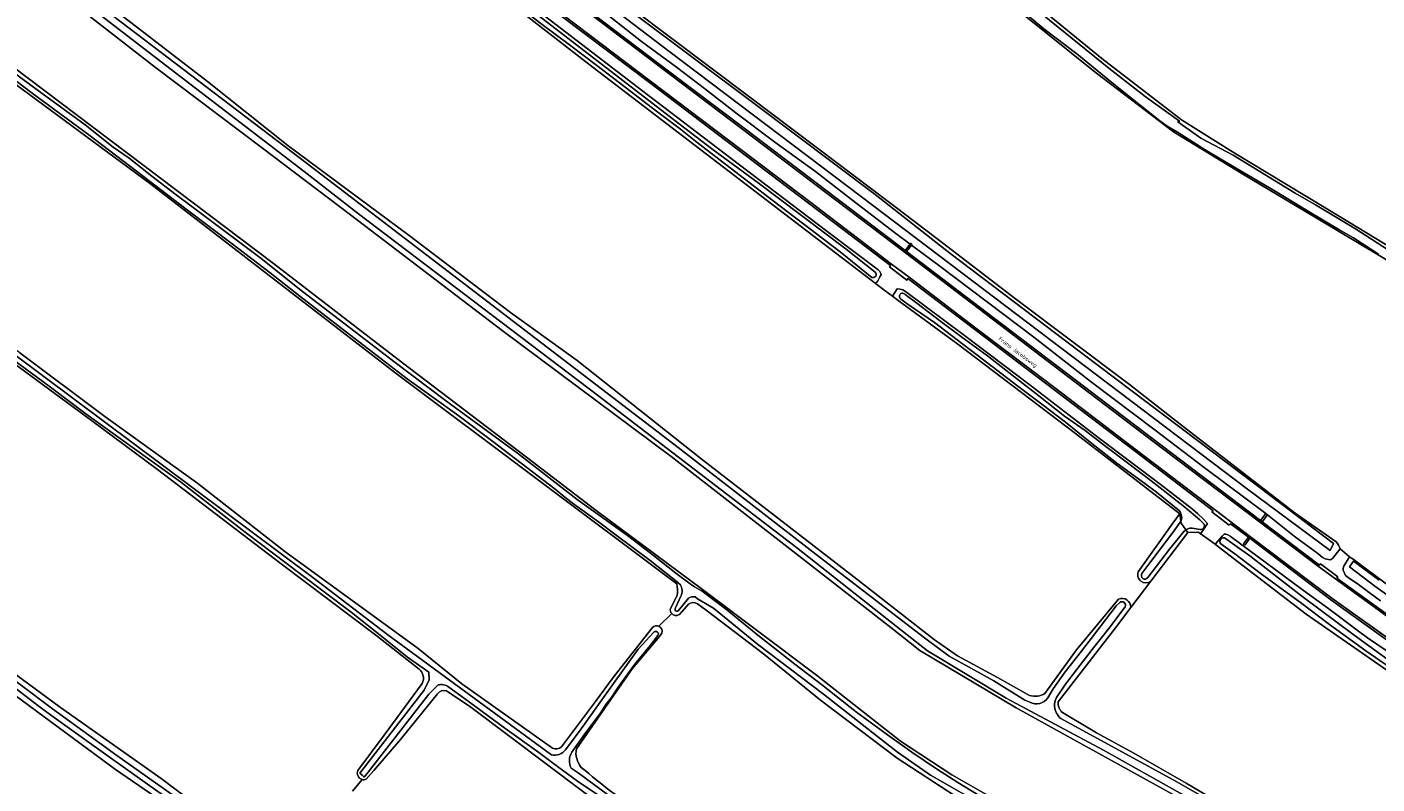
# Model space of a CAD drawing. Header units: metres. Extents: x 149984 to 156489, y 469398 to 478068.
# Tile 386 of 656: x 153048 to 153351, y 473781 to 473951. Entities that reach past the tile are written whole.
import ezdxf
from ezdxf.enums import TextEntityAlignment as Align

# ---------------------------------------------------------------- set-up
doc = ezdxf.new("R2010")
doc.units = ezdxf.units.M
doc.header["$LTSCALE"] = 0.75
for name, color, linetype, lineweight in [('B-WE-GR-GRAS-GV', 252, 'Continuous', 13), ('B-WE-OG-TERREIN_OEVER-GV', 252, 'Continuous', 18), ('B-WE-OG-TOPOGRAFIE-T18', 7, 'Continuous', 18), ('B-WE-OG-WATER-GV', 252, 'Continuous', 18), ('B-WE-OG-WATER_SLOOT-GV', 252, 'Continuous', 18), ('B-WE-OG-WEG-GV', 252, 'Continuous', 18), ('B-WE-VH-GESLOTENVERHARDING_ASFALT-GV', 252, 'Continuous', 18), ('B-WE-VH-HALFVERHARDING_GRASBETONSTEEN-GV', 252, 'Continuous', 18), ('B-WE-VH-OPENVERHARDING_BETONELEMENT-GV', 252, 'Continuous', 18)]:
    doc.layers.add(name, color=color, linetype=linetype, lineweight=lineweight)
doc.styles.add('NLCS-ISO-M500-T18', font='NLCS-ISO.ttf', dxfattribs={"height": 0.9})

msp = doc.modelspace()

# ---------------------------------------------------------------- linework, layer by layer
at = {"layer": 'B-WE-GR-GRAS-GV', "flags": 128}
for points in [[(153377.343, 473883.745), (153320.889, 473917.46), (153305.204, 473927.016), (153287.671, 473940.416), (153239.935, 473978.752), (153208.34, 474004.714), (153162.883, 474040.936), (153145.48, 474055.039), (153129.99, 474066.887), (153117.933, 474076.54), (153110.165, 474082.732), (153096.65, 474093.865), (153087.908, 474101.329), (153068, 474117.238), (153053.124, 474129.275), (153049.513, 474132.996), (153050.026, 474133.837), (153045.2, 474137.726), (153044.871, 474137.308), (153043.242, 474137.41), (153009.329, 474163.327)], [(152939.908, 474143.523), (152967.279, 474122.152), (153011.54, 474087.397), (153021.962, 474079.561), (153032.802, 474071.455), (153047.942, 474059.929), (153060.037, 474050.411), (153079.279, 474035.247), (153094.459, 474023.897), (153109.661, 474012.049), (153131.23, 473994.717), (153143.837, 473985.372), (153157.915, 473974.549), (153175.376, 473961.128), (153210.014, 473935.023), (153225.766, 473923.107), (153241.632, 473911.208), (153253.461, 473902.152), (153269.862, 473889.57), (153295.405, 473870.397), (153306.703, 473861.527), (153332.484, 473841.557), (153341.707, 473835.127)], [(153052.43, 474133.896), (153067.774, 474122.052), (153092.108, 474102.089), (153105.529, 474091.119), (153121.079, 474078.719), (153137.617, 474065.496), (153150.343, 474055.259), (153162.693, 474044.915), (153179.423, 474031.59), (153197.429, 474017.36), (153210.356, 474007.237), (153220.795, 473998.637), (153236.629, 473985.231), (153255.592, 473969.754), (153274.138, 473955.667), (153289.16, 473943.48), (153307.047, 473929.708), (153318.421, 473922.559), (153342.558, 473907.986), (153369.99, 473891.325), (153377.762, 473887.198)], [(153297.342, 473828.453), (153305.478, 473839.824), (153306.634, 473841.445), (153283.297, 473859.413), (153256.947, 473879.471), (153243.248, 473889.479), (153242.267, 473890.196), (153240.659, 473891.371), (153238.42, 473893.083), (153175.194, 473941.427), (153132.04, 473974.947), (153120.898, 473982.922), (153094.344, 474003.298), (153079.555, 474015.717), (152933.063, 474129.507)], [(152994.439, 474009.2), (153011.617, 473996.205), (153028.578, 473983.965), (153064.188, 473957.361), (153088.798, 473938.302), (153106.832, 473923.934), (153133.982, 473903.784), (153156.671, 473886.522), (153171.6, 473875.769), (153199.707, 473853.524), (153233.615, 473827.3), (153251.653, 473813.211), (153256.838, 473809.608), (153265.766, 473804.727), (153272.972, 473800.741)], [(153497.462, 473668.973), (153485.3, 473675.953), (153461.084, 473689.941), (153437.75, 473703.246), (153414.011, 473717.208), (153393.353, 473727.804), (153358.952, 473748.247), (153333.047, 473763.01), (153311.39, 473775.06), (153269.999, 473797.982), (153248.364, 473810.804), (153241.885, 473815.939), (153219.952, 473833.021), (153192.714, 473854.239), (153154.799, 473882.485), (153120.851, 473908.427), (153101.134, 473923.371), (153077.163, 473941.432), (153046.53, 473965.308), (153024.668, 473981.596), (152992.966, 474006.563)], [(152981.126, 473990.275), (152984.626, 473987.59), (153037.675, 473947.241), (153103.556, 473897.499), (153132.528, 473875.274), (153160.302, 473854.134), (153175.92, 473842.201), (153199.733, 473824.474), (153225.265, 473805.292), (153244.05, 473790.475), (153255.56, 473782.935), (153367.868, 473718.958), (153395.658, 473703.013), (153434.644, 473681.792), (153461.719, 473666.42), (153488.725, 473650.763), (153489.909, 473650.42)], [(152953.02, 473925.383), (152945.876, 473934.511), (152942.197, 473936.178), (152936.164, 473927.526), (152925.858, 473913.279), (152913.342, 473912.399), (152910.444, 473909.368), (152907.619, 473906.299), (152910.849, 473903.656), (152929.58, 473890.501), (152953.407, 473873), (152982.322, 473851.707), (153016.581, 473826.963), (153055.893, 473798.022), (153078.391, 473782.124), (153101.047, 473764.987)], [(153193.97, 473825.763), (153131.096, 473872.903), (153075.798, 473915.501), (153045.874, 473937.635)], [(153136.212, 473806.625), (153126.532, 473814.237), (153105.309, 473830.256), (153077.614, 473851.379), (153062.83, 473862.305), (153035.536, 473882.33), (153016.385, 473896.796), (152994.418, 473912.527), (152971.178, 473929.561), (152967.934, 473932.988), (152962.66, 473922.438), (152961.751, 473920.62), (152959.37, 473919.562), (152953.02, 473925.383)], [(153088.816, 473741.745), (153092.712, 473747.064), (153097.635, 473753.585), (153100.057, 473757.155), (153101.427, 473759.522), (153099.657, 473760.837), (153077.245, 473777.896), (153068.197, 473784.154), (153035.889, 473807.986), (153006.909, 473829.27), (152993.819, 473838.783), (152974.59, 473852.347), (152953.438, 473867.954), (152929.591, 473885.144), (152910.859, 473899.273), (152897.11, 473909.729), (152891.571, 473901.271), (152888.61, 473898.606), (152883.183, 473896.929), (152878.347, 473898.902), (152874.696, 473901.074), (152873.709, 473904.231), (152871.301, 473906.785)], [(153046.788, 473877.469), (153065.833, 473863.253), (153086.609, 473848.183), (153106.132, 473832.985), (153136.008, 473811.233), (153145.81, 473803.356), (153166.098, 473788.883)], [(153514.469, 473706.689), (153467.624, 473734.998), (153462.885, 473737.862), (153445.968, 473748.159), (153436.953, 473753.646), (153393.922, 473780.33), (153366.487, 473797.054), (153334.945, 473818.955), (153317.625, 473832.245), (153314.999, 473834.26), (153314.531, 473834.599), (153311.228, 473836.992), (153310.797, 473837.304), (153308.422, 473837.267), (153300.134, 473826.346), (153295.642, 473820.428), (153292.215, 473815.913), (153279.416, 473799.29)], [(153342.596, 473833.546), (153344.662, 473831.801), (153345.126, 473831.516), (153345.511, 473831.229), (153362.096, 473818.867), (153379.316, 473807.264), (153431.938, 473775.197), (153485.675, 473742.402), (153496.627, 473735.827), (153515.583, 473724.447), (153521.165, 473721.383)], [(153295.642, 473820.428), (153300.134, 473826.346)], [(153192.525, 473820.216), (153194.014, 473823.156)], [(153196.547, 473821.165), (153194.527, 473818.894)], [(153200.505, 473819.853), (153198.563, 473821.246)], [(153276.402, 473801.182), (153283.493, 473810.983), (153292.923, 473822.271)], [(153189.92, 473816.229), (153192.812, 473819.074)], [(153192.812, 473819.074), (153189.92, 473816.229)], [(153488.552, 473646.78), (153479.018, 473652.246), (153458.433, 473663.992), (153435.669, 473676.902), (153418.339, 473687.016), (153390.127, 473702.718), (153365.855, 473716.537), (153351.061, 473725.531), (153316.348, 473744.507), (153299.077, 473754.255), (153273.7, 473768.689), (153256.363, 473778.159), (153243.352, 473786.651), (153226.168, 473799.658), (153213.34, 473810.04), (153200.505, 473819.853)], [(153168.117, 473789.219), (153175.766, 473799.376), (153179.663, 473804.715), (153188.523, 473815.929)], [(153190.589, 473814.669), (153190.07, 473813.969), (153183.97, 473806.678), (153171.464, 473788.793)], [(153122.48, 473783.894), (153128.353, 473791.818), (153136.928, 473803.438)], [(153140.35, 473801.055), (153132.056, 473790.884), (153126.092, 473783.873), (153124.323, 473781.931)], [(153147.795, 473798.098), (153142.322, 473801.752)], [(153213.32, 473749.044), (153190.675, 473766.6), (153173.154, 473779.047), (153147.795, 473798.098)], [(153280.339, 473796.894), (153287.994, 473792.358), (153296.369, 473787.791), (153308.086, 473781.052), (153328.332, 473769.102), (153344.801, 473760.086), (153354.832, 473754.233), (153367.479, 473747.68), (153383.437, 473738.209), (153399.815, 473728.9), (153409.067, 473723.45), (153427.49, 473713.645), (153445.863, 473702.748), (153459.083, 473695.713), (153476.48, 473685.465), (153498.884, 473672.931)], [(153123.455, 473781.889), (153121.29, 473779.287)], [(153121.29, 473779.287), (153123.455, 473781.889)]]:
    msp.add_lwpolyline(points, dxfattribs=at)
at = {"layer": 'B-WE-GR-GRAS-GV'}
for points in [[(153341.707, 473835.127, -0.0859852), (153342.596, 473833.546)], [(153300.134, 473826.346, -0.7646017), (153297.342, 473828.453)], [(153194.014, 473823.156, 0.0859435), (153193.97, 473825.763)], [(153198.563, 473821.246, 0.3250162), (153196.547, 473821.165)], [(153292.923, 473822.271, -0.5762816), (153295.642, 473820.428)], [(153192.812, 473819.074, -0.2438708), (153192.525, 473820.216)], [(153193.549, 473818.663, -0.1701159), (153192.812, 473819.074)], [(153194.527, 473818.894, -0.2051844), (153193.549, 473818.663)], [(153188.523, 473815.929, -0.3194355), (153189.92, 473816.229)], [(153189.92, 473816.229, -0.3989343), (153190.589, 473814.669)], [(153136.928, 473803.438, 0.3426197), (153136.212, 473806.625)], [(153142.322, 473801.752, 0.3455422), (153140.35, 473801.055)], [(153272.972, 473800.741, 0.2289764), (153276.402, 473801.182)], [(153279.416, 473799.29, 0.2417864), (153280.339, 473796.894)], [(153166.098, 473788.883, 0.2546987), (153168.117, 473789.219)], [(153171.464, 473788.793, 0.2355554), (153172.556, 473784.617)], [(153122.462, 473782.762, -0.2013392), (153122.48, 473783.894)], [(153123.455, 473781.889, -0.2388547), (153122.462, 473782.762)], [(153124.323, 473781.931, -0.1521639), (153123.455, 473781.889)], [(153172.556, 473784.617, 0.0286236), (153186.386, 473774.084)]]:
    msp.add_lwpolyline(points, format="xyb", dxfattribs=at)
at = {"layer": 'B-WE-OG-TERREIN_OEVER-GV', "flags": 128}
for points in [[(153341.707, 473835.127), (153332.484, 473841.557), (153306.703, 473861.527), (153295.405, 473870.397), (153269.862, 473889.57), (153253.461, 473902.152), (153241.632, 473911.208), (153225.766, 473923.107), (153210.014, 473935.023), (153175.376, 473961.128), (153157.915, 473974.549), (153143.837, 473985.372), (153131.23, 473994.717), (153109.661, 474012.049), (153094.459, 474023.897), (153079.279, 474035.247), (153060.037, 474050.411), (153047.942, 474059.929), (153032.802, 474071.455), (153021.962, 474079.561), (153011.54, 474087.397), (152967.279, 474122.152), (152939.908, 474143.523)], [(152926.519, 474132.039), (152927.912, 474132.572), (152929.814, 474133.162), (152929.932, 474133.199), (152930.166, 474133.121), (152932.649, 474132.293), (152938.779, 474127.835), (152961.349, 474109.793), (152987.959, 474089.523), (153004.12, 474076.775), (153020.35, 474064.097), (153035.397, 474052.464), (153056.225, 474035.815), (153072.038, 474023.485), (153087.014, 474011.922), (153098.23, 474003.284), (153115.784, 473989.283), (153131.318, 473977.51), (153146.852, 473965.529), (153193.175, 473929.793), (153202.105, 473922.991), (153212.188, 473915.574), (153231.903, 473900.713), (153238.402, 473895.552)], [(153050.422, 474134.487), (153050.026, 474133.837), (153049.513, 474132.996), (153053.124, 474129.275), (153068, 474117.238), (153087.908, 474101.329), (153096.65, 474093.865), (153110.165, 474082.732), (153117.933, 474076.54), (153129.99, 474066.887), (153145.48, 474055.039), (153162.883, 474040.936), (153208.34, 474004.714), (153239.935, 473978.752), (153287.671, 473940.416), (153305.204, 473927.016), (153320.889, 473917.46), (153377.343, 473883.745), (153377.855, 473884.591), (153378.61, 473885.943)], [(153377.762, 473887.198), (153369.99, 473891.325), (153342.558, 473907.986), (153318.421, 473922.559), (153307.047, 473929.708), (153289.16, 473943.48), (153274.138, 473955.667), (153255.592, 473969.754), (153236.629, 473985.231), (153220.795, 473998.637), (153210.356, 474007.237), (153197.429, 474017.36), (153179.423, 474031.59), (153162.693, 474044.915), (153150.343, 474055.259), (153137.617, 474065.496), (153121.079, 474078.719), (153105.529, 474091.119), (153092.108, 474102.089), (153067.774, 474122.052), (153052.43, 474133.896)], [(153026.709, 474075.485), (153053.417, 474055.001), (153088.174, 474027.826), (153133.834, 473992.42), (153183.943, 473953.844), (153211.266, 473933.393), (153238.423, 473912.96), (153255.124, 473899.806), (153281.356, 473879.994), (153324.641, 473847.249), (153341.103, 473834.808), (153340.298, 473833.238), (153321.799, 473846.982), (153277.497, 473880.479), (153235.355, 473912.42), (153192.48, 473944.836), (153152.672, 473975.307), (153127.344, 473995.233), (153109.84, 474008.242), (153093.718, 474021.166), (153076.127, 474034.651), (153066.229, 474042.388), (153049.329, 474056.348), (153026.379, 474073.594)], [(153237.671, 473894.4), (153230.527, 473900.117), (153215.552, 473911.533), (153198.495, 473924.602), (153194.788, 473927.598), (153188.513, 473932.352), (153182.37, 473937.03), (153176.019, 473941.881), (153170.231, 473946.265), (153163.523, 473951.324), (153157.717, 473955.734), (153151.237, 473960.545), (153144.984, 473965.326), (153139.57, 473969.623), (153132.594, 473974.884), (153124.194, 473981.52), (153111.495, 473990.973), (153102.04, 473998.256), (153092.822, 474005.385), (153081.913, 474014.146), (153071.85, 474022.023), (153066.472, 474026.201), (153056.952, 474033.64), (153045.645, 474042.449)], [(153272.972, 473800.741), (153265.766, 473804.727), (153256.838, 473809.608), (153251.653, 473813.211), (153233.615, 473827.3), (153199.707, 473853.524), (153171.6, 473875.769), (153156.671, 473886.522), (153133.982, 473903.784), (153106.832, 473923.934), (153088.798, 473938.302), (153064.188, 473957.361), (153028.578, 473983.965), (153011.617, 473996.205), (152994.439, 474009.2)], [(152992.966, 474006.563), (153024.668, 473981.596), (153046.53, 473965.308), (153077.163, 473941.432), (153101.134, 473923.371), (153120.851, 473908.427), (153154.799, 473882.485), (153192.714, 473854.239), (153219.952, 473833.021), (153241.885, 473815.939), (153248.364, 473810.804), (153269.999, 473797.982), (153311.39, 473775.06), (153333.047, 473763.01), (153358.952, 473748.247), (153393.353, 473727.804), (153414.011, 473717.208), (153437.75, 473703.246), (153461.084, 473689.941), (153485.3, 473675.953), (153497.462, 473668.973), (153498.656, 473670.068)], [(153416.559, 473717.185), (153310.99, 473776.452), (153289.559, 473788.491), (153267.731, 473800.133), (153250.136, 473810.716), (153241.008, 473817.86), (153220.767, 473833.867), (153176.185, 473867.998), (153122.606, 473908.612), (153110.435, 473918.137), (153078.421, 473942.743), (153059.308, 473957.502), (153059.046, 473957.692), (153054.389, 473961.291), (153046.752, 473967.018), (153037.718, 473973.664), (153028.364, 473980.584), (153023.602, 473984.272), (153017.164, 473989.196), (153009.611, 473995.02), (153002.459, 474000.342), (152996.268, 474005.162), (152993.973, 474007.093)], [(152994.662, 474008.06), (152997.426, 474006.157), (153001.738, 474002.707), (153008.956, 473997.254), (153015.946, 473991.945), (153020.317, 473988.687), (153028.769, 473982.213), (153037.347, 473975.719), (153048.546, 473967.581), (153057.957, 473960.572), (153064.093, 473955.712), (153109.648, 473921.046), (153194.271, 473856.315), (153226.793, 473831.033), (153249.439, 473813.632), (153255.008, 473809.519), (153264.959, 473803.984), (153271.956, 473799.634), (153273.065, 473799.193)], [(152979.352, 473988.163), (153012.695, 473963.391), (153045.874, 473937.635), (153075.798, 473915.501), (153131.096, 473872.903), (153193.97, 473825.763)], [(153489.689, 473649.829), (153489.909, 473650.42), (153488.725, 473650.763), (153461.719, 473666.42), (153434.644, 473681.792), (153395.658, 473703.013), (153367.868, 473718.958), (153255.56, 473782.935), (153244.05, 473790.475), (153225.265, 473805.292), (153199.733, 473824.474), (153175.92, 473842.201), (153160.302, 473854.134), (153132.528, 473875.274), (153103.556, 473897.499), (153037.675, 473947.241), (152984.626, 473987.59), (152981.126, 473990.275)], [(153132.04, 473974.947), (153175.194, 473941.427), (153238.42, 473893.083), (153238.7, 473893.26), (153238.98, 473893.61), (153239.455, 473894.527), (153239.7, 473895), (153239.62, 473895.42), (153239.44, 473895.75), (153239.07, 473896.13), (153227.56, 473904.76), (153206.11, 473921.07), (153186.37, 473936.15), (153170.37, 473948.4), (153154.43, 473960.66)], [(153176.92, 473954.45), (153186.07, 473947.25), (153193.86, 473941.49), (153200.19, 473936.71), (153207.2, 473931.28), (153215.95, 473924.74), (153224.99, 473918.12), (153233.1, 473911.89), (153243.01, 473904.25), (153246.226, 473901.869), (153246.358, 473902.037), (153246.667, 473901.794), (153246.543, 473901.634), (153252.6, 473897.15), (153263.56, 473888.88), (153273.93, 473881), (153286.87, 473870.9), (153301.09, 473860.19), (153312.14, 473851.83), (153325.943, 473841.461), (153326.275, 473841.202), (153332.28, 473836.42), (153337.6, 473832.5), (153338.52, 473831.73), (153339.24, 473831.37), (153339.94, 473831.18), (153340.41, 473831.14), (153340.829, 473831.389), (153342.596, 473833.546)], [(153351.168, 473899.599), (153347.508, 473901.968), (153345.529, 473903.241), (153342.312, 473905.111), (153335.287, 473909.354), (153328.375, 473913.506), (153319.126, 473918.945), (153312.347, 473922.97), (153306.141, 473926.927), (153303.808, 473928.32), (153302.194, 473929.493), (153298.108, 473932.715), (153291.435, 473938.081), (153283.546, 473944.536), (153276.206, 473950.139), (153269.989, 473955.288)], [(153274.296, 473954.561), (153290.744, 473941.259), (153298.87, 473934.924), (153306.589, 473929.435), (153306.227, 473929.257), (153311.362, 473925.608), (153318.579, 473921.781), (153332.518, 473913.296), (153337.058, 473910.659), (153345.995, 473905.263), (153354.478, 473899.807)], [(152950.925, 473945.841), (152954.98, 473942.84), (152959.17, 473939.92), (152964.02, 473936.3), (152967.934, 473932.988), (152971.178, 473929.561), (152994.418, 473912.527), (153016.385, 473896.796), (153035.536, 473882.33), (153062.83, 473862.305), (153077.614, 473851.379), (153105.309, 473830.256), (153126.532, 473814.237), (153136.212, 473806.625)], [(152952.056, 473947.301), (152956.15, 473944.389), (152960.704, 473940.768), (152972.212, 473931.738), (152972.856, 473931.198), (152982.514, 473923.525), (152991.872, 473917.305), (153005.107, 473907.278), (153112.411, 473827.122), (153129.218, 473814.279), (153165.642, 473787.581), (153165.899, 473787.407)], [(153166.098, 473788.883), (153145.81, 473803.356), (153136.008, 473811.233), (153106.132, 473832.985), (153086.609, 473848.183), (153065.833, 473863.253), (153046.788, 473877.469), (153029.671, 473889.927), (153016.562, 473899.849), (152995.944, 473915.294), (152969.358, 473934.129), (152967.961, 473935.299), (152953.696, 473946.819), (152952.335, 473947.918)], [(153194.753, 473825.536), (153193.748, 473826.429), (153187.996, 473830.941), (153180.382, 473836.638), (153176.388, 473839.648), (153172.69, 473842.306), (153170.883, 473843.553), (153168.885, 473845.144), (153166.676, 473846.953), (153152.711, 473857.606), (153144.594, 473863.768), (153133.567, 473871.705), (153119.981, 473882.15), (153109.495, 473890.188), (153102.874, 473895.394), (153094.304, 473901.934), (153084.305, 473909.502), (153074.472, 473917.017), (153062.231, 473926.314), (153049.551, 473935.703), (153037.246, 473944.964)], [(153044.17, 473941.239), (153051.753, 473935.576), (153061.362, 473928.573), (153067.654, 473923.607), (153071.281, 473921.123), (153076.363, 473917.054), (153081.803, 473912.913), (153085.007, 473910.493), (153092.198, 473905.126), (153100.841, 473898.631), (153110.099, 473891.246), (153119.639, 473883.887), (153130.857, 473875.326), (153142.091, 473866.825), (153148.572, 473862.106), (153158.231, 473854.989), (153171.659, 473844.657), (153182.883, 473836.548), (153188.694, 473832.094), (153193.755, 473828.141), (153196.956, 473825.75), (153197.881, 473825.083), (153198.947, 473824.447), (153199.613, 473824.099), (153205.137, 473819.906), (153211.76, 473814.531), (153220.399, 473807.743), (153226.401, 473803.147), (153234.185, 473796.98), (153241.135, 473791.888), (153246.594, 473788.031), (153252.162, 473784.292), (153256.929, 473781.236), (153263.436, 473777.244)], [(153101.047, 473764.987), (153078.391, 473782.124), (153055.893, 473798.022), (153016.581, 473826.963), (152982.322, 473851.707), (152953.407, 473873), (152929.58, 473890.501), (152910.849, 473903.656), (152907.619, 473906.299), (152902.608, 473910.399), (152887.807, 473920.932)], [(152885.722, 473918.39), (152897.11, 473909.729), (152910.859, 473899.273), (152929.591, 473885.144), (152953.438, 473867.954), (152974.59, 473852.347), (152993.819, 473838.783), (153006.909, 473829.27), (153035.889, 473807.986), (153068.197, 473784.154), (153077.245, 473777.896), (153099.657, 473760.837), (153101.427, 473759.522), (153100.057, 473757.155), (153097.635, 473753.585), (153092.712, 473747.064), (153088.816, 473741.745)], [(153101.87, 473761.047), (153098.211, 473764.036), (153087.158, 473772.445), (153073.03, 473782.469), (153063.966, 473788.961), (153053.922, 473796.146), (153051.087, 473798.242), (153038.792, 473807.673), (153029.177, 473814.668), (153023.988, 473818.555), (153016.304, 473824.048), (153006.507, 473831.108), (152997.772, 473837.337), (152988.098, 473844.24), (152980.541, 473849.79), (152970.205, 473857.465), (152962.114, 473863.54), (152954.668, 473868.983), (152947.339, 473874.519), (152938.136, 473881.292), (152927.89, 473889.13), (152919.099, 473895.521), (152886.81, 473918.722)], [(152887.751, 473920.07), (152918.642, 473897.055), (152927.994, 473890.386), (152936.781, 473883.498), (152946.18, 473876.465), (152957.112, 473868.495), (152967.91, 473860.5), (152977.464, 473853.522), (152985.302, 473847.714), (152992.183, 473842.91), (153007.306, 473831.803), (153020.292, 473822.725), (153029.816, 473815.77), (153040.141, 473808.151), (153054.062, 473797.725), (153068.516, 473787.284), (153084.062, 473776.265), (153095.428, 473767.892), (153101.974, 473762.904)], [(153308.013, 473837.844), (153308.422, 473837.267), (153310.797, 473837.304), (153311.228, 473836.992), (153311.387, 473837.035), (153312.527, 473838.798), (153312.826, 473839.261), (153311.87, 473840.3), (153310.67, 473841.46), (153309.46, 473842.46), (153302.24, 473848.07), (153288.69, 473858.33), (153273.15, 473870.23), (153258.44, 473881.42), (153245.17, 473891.27), (153244.57, 473891.6), (153243.97, 473891.79), (153243.33, 473891.87), (153242.267, 473890.196), (153243.248, 473889.479), (153256.947, 473879.471), (153283.297, 473859.413), (153306.634, 473841.445), (153306.882, 473839.798), (153306.933, 473839.874)], [(153306.216, 473842.383), (153301.428, 473846.246), (153298.793, 473848.203), (153292.535, 473852.77), (153286.563, 473857.487), (153281.07, 473861.941), (153275.705, 473865.996), (153270.378, 473870.059), (153264.631, 473874.468), (153258.019, 473879.46), (153251.693, 473884.284), (153245.799, 473888.367), (153244.163, 473889.556)], [(153245.093, 473890.579), (153247.693, 473888.657), (153252.811, 473884.741), (153257.786, 473880.973), (153263.544, 473876.799), (153270.063, 473871.749), (153275.094, 473867.868), (153280.83, 473863.333), (153285.427, 473860.076), (153289.743, 473856.723), (153295.797, 473852.191), (153301.182, 473848.034), (153307.783, 473842.933), (153311.125, 473840.095), (153311.996, 473839.172)], [(153140.458, 473803.071), (153138.424, 473801.036), (153124.822, 473783.531), (153123.894, 473782.416), (153123.45, 473782.828), (153122.927, 473783.313), (153137.36, 473801.907), (153138.493, 473804.204), (153138.361, 473805.923), (153133.639, 473809.334), (153126.336, 473815.132), (153120.982, 473819.375), (153109.508, 473828.064), (153097.275, 473837.318), (153082.755, 473848.605), (153072.471, 473855.956), (153061.527, 473863.843), (153053.316, 473870.044), (153039.35, 473880.257)], [(153298.155, 473828.022), (153300.144, 473830.768), (153305.563, 473837.822), (153306.882, 473839.798), (153306.634, 473841.445), (153305.478, 473839.824), (153297.342, 473828.453)], [(153307.624, 473837.521), (153304.305, 473833.515), (153299.446, 473827.122)], [(153300.134, 473826.346), (153308.422, 473837.267), (153308.013, 473837.844)], [(153311.204, 473837.922), (153309.899, 473838.126)], [(153355.17, 473809.24), (153348.72, 473813.62), (153346.36, 473815.33), (153340.05, 473820.14), (153334.33, 473824.21), (153317.91, 473836.43), (153317.39, 473836.75), (153316.97, 473836.84), (153316.55, 473836.85), (153316.151, 473836.399), (153314.71, 473834.77), (153314.531, 473834.599), (153314.999, 473834.26), (153317.625, 473832.245), (153334.945, 473818.955), (153366.487, 473797.054)], [(153515.694, 473706.498), (153505.606, 473712.497), (153486.596, 473724.531), (153464.353, 473738.032), (153440.617, 473752.356), (153431.064, 473758.448), (153420.504, 473765.154), (153410.165, 473771.227), (153402.906, 473775.754), (153396.306, 473779.845), (153388.554, 473784.803), (153380.877, 473789.476), (153376.168, 473792.411), (153371.269, 473795.437), (153366.221, 473798.712), (153360.773, 473802.078), (153356.778, 473804.879), (153348.347, 473810.702), (153340.162, 473816.612), (153333.689, 473821.572), (153324.941, 473827.89), (153318.99, 473832.487), (153315.85, 473834.694)], [(153316.638, 473836.051), (153322.3, 473832.008), (153333.961, 473822.938), (153345.733, 473814.202), (153356.58, 473806.316)], [(153362.096, 473818.867), (153345.511, 473831.229), (153345.126, 473831.516), (153344.662, 473831.801), (153343.377, 473829.724), (153343.25, 473829.23), (153343.23, 473828.82), (153343.78, 473827.63), (153344.65, 473826.9), (153346.35, 473825.8), (153349.05, 473823.76), (153351.6, 473821.92)], [(153357.159, 473820.369), (153350.311, 473825.216), (153344.696, 473829.557), (153345.575, 473830.834), (153351.318, 473826.528)], [(153194.014, 473823.156), (153192.525, 473820.216)], [(153193.661, 473820.356), (153194.883, 473822.973)], [(153196.537, 473822.525), (153194.335, 473819.767)], [(153194.527, 473818.894), (153196.547, 473821.165)], [(153397.054, 473700.569), (153341.926, 473731.858), (153324.733, 473741.084), (153310.748, 473748.781), (153295.476, 473757.551), (153284.218, 473764.064), (153267.143, 473773.545), (153250.793, 473782.9), (153243.401, 473787.982), (153226.81, 473800.982), (153212.024, 473812.213), (153202.171, 473820.297), (153198.581, 473822.402), (153198.05, 473822.789)], [(153198.563, 473821.246), (153200.505, 473819.853), (153213.34, 473810.04), (153226.168, 473799.658), (153243.352, 473786.651), (153256.363, 473778.159), (153273.7, 473768.689), (153299.077, 473754.255), (153316.348, 473744.507), (153351.061, 473725.531)], [(153292.923, 473822.271), (153283.493, 473810.983), (153276.402, 473801.182)], [(153277.07, 473800.193), (153278.256, 473802.231), (153280.925, 473805.984), (153284.593, 473810.686), (153290.01, 473817.705), (153292.393, 473820.813), (153293.177, 473821.563)], [(153294.42, 473820.595), (153290.777, 473815.749), (153287.038, 473810.993), (153283.525, 473806.478), (153280.999, 473803.225), (153279.048, 473800.233)], [(153279.416, 473799.29), (153292.215, 473815.913), (153295.642, 473820.428)], [(153188.523, 473815.929), (153179.663, 473804.715), (153175.766, 473799.376), (153168.117, 473789.219)], [(153169.021, 473788.541), (153172.513, 473793.242), (153179.766, 473803.379), (153185.282, 473811.101), (153188.798, 473814.913)], [(153189.718, 473814.135), (153188.068, 473811.98), (153184.542, 473807.714), (153180.805, 473802.601), (153179.991, 473801.309), (153179.302, 473800.264), (153178.612, 473799.459), (153178.06, 473798.724), (153177.44, 473797.761), (153176.964, 473796.882), (153175.362, 473794.784), (153173.006, 473791.614), (153170.467, 473788.014)], [(153171.464, 473788.793), (153183.97, 473806.678), (153190.07, 473813.969), (153190.589, 473814.669)], [(153136.928, 473803.438), (153128.353, 473791.818), (153122.48, 473783.894)], [(153124.323, 473781.931), (153126.092, 473783.873), (153132.056, 473790.884), (153140.35, 473801.055)], [(153142.322, 473801.752), (153147.795, 473798.098), (153173.154, 473779.047), (153190.675, 473766.6), (153213.32, 473749.044)], [(153371.39, 473658.426), (153324.823, 473685.149), (153292.279, 473703.802), (153258.412, 473722.455), (153239.891, 473732.509), (153225.207, 473741.505), (153178.243, 473777.092), (153178.049, 473777.237), (153171.675, 473781.52), (153167.236, 473784.834), (153163.005, 473787.956), (153155.435, 473793.405), (153146.366, 473800.042), (153142.852, 473802.589)], [(153498.884, 473672.931), (153476.48, 473685.465), (153459.083, 473695.713), (153445.863, 473702.748), (153427.49, 473713.645), (153409.067, 473723.45), (153399.815, 473728.9), (153383.437, 473738.209), (153367.479, 473747.68), (153354.832, 473754.233), (153344.801, 473760.086), (153328.332, 473769.102), (153308.086, 473781.052), (153296.369, 473787.791), (153287.994, 473792.358), (153280.339, 473796.894)], [(153279.984, 473795.534), (153305.979, 473781.363), (153354.836, 473753.459), (153381.144, 473738.238), (153412.619, 473720.762), (153460.912, 473693.421), (153497.085, 473672.468), (153500.052, 473671.349), (153502.23, 473673.348)], [(153170.269, 473784.459), (153171.837, 473783.401), (153215.543, 473751.085), (153223.22, 473745.019), (153232.134, 473739.199), (153308.527, 473696.36), (153369.939, 473661.816)]]:
    msp.add_lwpolyline(points, dxfattribs=at)
at = {"layer": 'B-WE-OG-TERREIN_OEVER-GV'}
for points in [[(153238.402, 473895.552, -0.8237114), (153237.671, 473894.4)], [(153244.163, 473889.556, -1.2221115), (153245.093, 473890.579)], [(153306.933, 473839.874, 0.3275787), (153306.216, 473842.383)], [(153308.013, 473837.844, 0.0549367), (153307.624, 473837.521)], [(153309.899, 473838.126, 0.2196751), (153308.013, 473837.844)], [(153311.996, 473839.172, -0.6939961), (153311.204, 473837.922)], [(153315.85, 473834.694, -0.7215166), (153316.638, 473836.051)], [(153342.596, 473833.546, 0.0859852), (153341.707, 473835.127)], [(153297.342, 473828.453, 0.7646017), (153300.134, 473826.346)], [(153299.446, 473827.122, -0.986733), (153298.155, 473828.022)], [(153193.97, 473825.763, -0.0859435), (153194.014, 473823.156)], [(153194.883, 473822.973, 0.2535313), (153194.753, 473825.536)], [(153198.05, 473822.789, 0.1807833), (153196.537, 473822.525)], [(153196.547, 473821.165, -0.3250162), (153198.563, 473821.246)], [(153295.642, 473820.428, 0.5762816), (153292.923, 473822.271)], [(153293.177, 473821.563, -0.7540498), (153294.42, 473820.595)], [(153192.525, 473820.216, 0.2438708), (153192.812, 473819.074)], [(153192.812, 473819.074, 0.1701159), (153193.549, 473818.663)], [(153194.335, 473819.767, -1.0444588), (153193.661, 473820.356)], [(153193.549, 473818.663, 0.2051844), (153194.527, 473818.894)], [(153189.92, 473816.229, 0.3194355), (153188.523, 473815.929)], [(153188.798, 473814.913, -0.9083783), (153189.718, 473814.135)], [(153190.589, 473814.669, 0.3989343), (153189.92, 473816.229)], [(153136.212, 473806.625, -0.3426197), (153136.928, 473803.438)], [(153142.852, 473802.589, 0.2410842), (153140.458, 473803.071)], [(153140.35, 473801.055, -0.3455422), (153142.322, 473801.752)], [(153276.402, 473801.182, -0.2289764), (153272.972, 473800.741)], [(153273.065, 473799.193, 0.3789074), (153277.07, 473800.193)], [(153279.048, 473800.233, 0.1601733), (153278.534, 473798.228)], [(153278.534, 473798.228, 0.1527052), (153279.984, 473795.534)], [(153280.339, 473796.894, -0.2417864), (153279.416, 473799.29)], [(153165.899, 473787.407, 0.2862802), (153169.021, 473788.541)], [(153168.117, 473789.219, -0.2546987), (153166.098, 473788.883)], [(153170.467, 473788.014, 0.2740234), (153170.269, 473784.459)], [(153172.556, 473784.617, -0.2355554), (153171.464, 473788.793)], [(153122.48, 473783.894, 0.2013392), (153122.462, 473782.762)], [(153122.462, 473782.762, 0.2388547), (153123.455, 473781.889)], [(153123.455, 473781.889, 0.1521639), (153124.323, 473781.931)], [(153186.386, 473774.084, -0.0286236), (153172.556, 473784.617)]]:
    msp.add_lwpolyline(points, format="xyb", dxfattribs=at)
at = {"layer": 'B-WE-OG-WATER-GV', "flags": 128}
for points in [[(153306.95, 473839.345), (153306.882, 473839.798), (153305.563, 473837.822), (153300.144, 473830.768), (153298.155, 473828.022)], [(153308.013, 473837.844), (153306.95, 473839.345)], [(153299.446, 473827.122), (153304.305, 473833.515), (153307.624, 473837.521)]]:
    msp.add_lwpolyline(points, dxfattribs=at)
at = {"layer": 'B-WE-OG-WATER-GV'}
for points in [[(153307.624, 473837.521, -0.0549367), (153308.013, 473837.844)], [(153298.155, 473828.022, 0.986733), (153299.446, 473827.122)]]:
    msp.add_lwpolyline(points, format="xyb", dxfattribs=at)
at = {"layer": 'B-WE-OG-WATER_SLOOT-GV', "flags": 128}
for points in [[(153238.402, 473895.552), (153231.903, 473900.713), (153212.188, 473915.574), (153202.105, 473922.991), (153193.175, 473929.793), (153146.852, 473965.529), (153131.318, 473977.51), (153115.784, 473989.283), (153098.23, 474003.284), (153087.014, 474011.922), (153072.038, 474023.485), (153056.225, 474035.815), (153035.397, 474052.464), (153020.35, 474064.097), (153004.12, 474076.775), (152987.959, 474089.523), (152961.349, 474109.793), (152938.779, 474127.835), (152932.649, 474132.293), (152930.166, 474133.121), (152929.932, 474133.199), (152929.814, 474133.162), (152927.912, 474132.572), (152926.519, 474132.039)], [(153026.379, 474073.594), (153049.329, 474056.348), (153066.229, 474042.388), (153076.127, 474034.651), (153093.718, 474021.166), (153109.84, 474008.242), (153127.344, 473995.233), (153152.672, 473975.307), (153192.48, 473944.836), (153235.355, 473912.42), (153277.497, 473880.479), (153321.799, 473846.982), (153340.298, 473833.238), (153341.103, 473834.808), (153324.641, 473847.249), (153281.356, 473879.994), (153255.124, 473899.806), (153238.423, 473912.96), (153211.266, 473933.393), (153183.943, 473953.844), (153133.834, 473992.42), (153088.174, 474027.826), (153053.417, 474055.001), (153026.709, 474075.485)], [(153045.645, 474042.449), (153056.952, 474033.64), (153066.472, 474026.201), (153071.85, 474022.023), (153081.913, 474014.146), (153092.822, 474005.385), (153102.04, 473998.256), (153111.495, 473990.973), (153124.194, 473981.52), (153132.594, 473974.884), (153139.57, 473969.623), (153144.984, 473965.326), (153151.237, 473960.545), (153157.717, 473955.734), (153163.523, 473951.324), (153170.231, 473946.265), (153176.019, 473941.881), (153182.37, 473937.03), (153188.513, 473932.352), (153194.788, 473927.598), (153198.495, 473924.602), (153215.552, 473911.533), (153230.527, 473900.117), (153237.671, 473894.4)], [(153273.065, 473799.193), (153271.956, 473799.634), (153264.959, 473803.984), (153255.008, 473809.519), (153249.439, 473813.632), (153226.793, 473831.033), (153194.271, 473856.315), (153109.648, 473921.046), (153064.093, 473955.712), (153057.957, 473960.572), (153048.546, 473967.581), (153037.347, 473975.719), (153028.769, 473982.213), (153020.317, 473988.687), (153015.946, 473991.945), (153008.956, 473997.254), (153001.738, 474002.707), (152997.426, 474006.157), (152994.662, 474008.06)], [(153054.389, 473961.291), (153059.046, 473957.692), (153059.308, 473957.502), (153078.421, 473942.743), (153110.435, 473918.137), (153122.606, 473908.612), (153176.185, 473867.998), (153220.767, 473833.867), (153241.008, 473817.86), (153250.136, 473810.716), (153267.731, 473800.133), (153289.559, 473788.491), (153310.99, 473776.452), (153416.559, 473717.185)], [(153269.989, 473955.288), (153276.206, 473950.139), (153283.546, 473944.536), (153291.435, 473938.081), (153298.108, 473932.715), (153302.194, 473929.493), (153303.808, 473928.32), (153306.141, 473926.927), (153312.347, 473922.97), (153319.126, 473918.945), (153328.375, 473913.506), (153335.287, 473909.354), (153342.312, 473905.111), (153345.529, 473903.241), (153347.508, 473901.968), (153351.168, 473899.599)], [(153354.478, 473899.807), (153345.995, 473905.263), (153337.058, 473910.659), (153332.518, 473913.296), (153318.579, 473921.781), (153311.362, 473925.608), (153306.227, 473929.257), (153306.589, 473929.435), (153298.87, 473934.924), (153290.744, 473941.259), (153274.296, 473954.561)], [(153037.246, 473944.964), (153049.551, 473935.703), (153062.231, 473926.314), (153074.472, 473917.017), (153084.305, 473909.502), (153094.304, 473901.934), (153102.874, 473895.394), (153109.495, 473890.188), (153119.981, 473882.15), (153133.567, 473871.705), (153144.594, 473863.768), (153152.711, 473857.606), (153166.676, 473846.953), (153168.885, 473845.144), (153170.883, 473843.553), (153172.69, 473842.306), (153176.388, 473839.648), (153180.382, 473836.638), (153187.996, 473830.941), (153193.748, 473826.429), (153194.753, 473825.536)], [(153263.436, 473777.244), (153256.929, 473781.236), (153252.162, 473784.292), (153246.594, 473788.031), (153241.135, 473791.888), (153234.185, 473796.98), (153226.401, 473803.147), (153220.399, 473807.743), (153211.76, 473814.531), (153205.137, 473819.906), (153199.613, 473824.099), (153198.947, 473824.447), (153197.881, 473825.083), (153196.956, 473825.75), (153193.755, 473828.141), (153188.694, 473832.094), (153182.883, 473836.548), (153171.659, 473844.657), (153158.231, 473854.989), (153148.572, 473862.106), (153142.091, 473866.825), (153130.857, 473875.326), (153119.639, 473883.887), (153110.099, 473891.246), (153100.841, 473898.631), (153092.198, 473905.126), (153085.007, 473910.493), (153081.803, 473912.913), (153076.363, 473917.054), (153071.281, 473921.123), (153067.654, 473923.607), (153061.362, 473928.573), (153051.753, 473935.576), (153044.17, 473941.239)], [(153165.899, 473787.407), (153165.642, 473787.581), (153129.218, 473814.279), (153112.411, 473827.122), (153005.107, 473907.278), (152991.872, 473917.305), (152982.514, 473923.525), (152972.856, 473931.198), (152972.212, 473931.738)], [(152886.81, 473918.722), (152919.099, 473895.521), (152927.89, 473889.13), (152938.136, 473881.292), (152947.339, 473874.519), (152954.668, 473868.983), (152962.114, 473863.54), (152970.205, 473857.465), (152980.541, 473849.79), (152988.098, 473844.24), (152997.772, 473837.337), (153006.507, 473831.108), (153016.304, 473824.048), (153023.988, 473818.555), (153029.177, 473814.668), (153038.792, 473807.673), (153051.087, 473798.242), (153053.922, 473796.146), (153063.966, 473788.961), (153073.03, 473782.469), (153087.158, 473772.445), (153098.211, 473764.036), (153101.87, 473761.047)], [(153101.974, 473762.904), (153095.428, 473767.892), (153084.062, 473776.265), (153068.516, 473787.284), (153054.062, 473797.725), (153040.141, 473808.151), (153029.816, 473815.77), (153020.292, 473822.725), (153007.306, 473831.803), (152992.183, 473842.91), (152985.302, 473847.714), (152977.464, 473853.522), (152967.91, 473860.5), (152957.112, 473868.495), (152946.18, 473876.465), (152936.781, 473883.498), (152927.994, 473890.386), (152918.642, 473897.055), (152887.751, 473920.07)], [(153244.163, 473889.556), (153245.799, 473888.367), (153251.693, 473884.284), (153258.019, 473879.46), (153264.631, 473874.468), (153270.378, 473870.059), (153275.705, 473865.996), (153281.07, 473861.941), (153286.563, 473857.487), (153292.535, 473852.77), (153298.793, 473848.203), (153301.428, 473846.246), (153306.216, 473842.383)], [(153311.996, 473839.172), (153311.125, 473840.095), (153307.783, 473842.933), (153301.182, 473848.034), (153295.797, 473852.191), (153289.743, 473856.723), (153285.427, 473860.076), (153280.83, 473863.333), (153275.094, 473867.868), (153270.063, 473871.749), (153263.544, 473876.799), (153257.786, 473880.973), (153252.811, 473884.741), (153247.693, 473888.657), (153245.093, 473890.579)], [(153039.35, 473880.257), (153053.316, 473870.044), (153061.527, 473863.843), (153072.471, 473855.956), (153082.755, 473848.605), (153097.275, 473837.318), (153109.508, 473828.064), (153120.982, 473819.375), (153126.336, 473815.132), (153133.639, 473809.334), (153138.361, 473805.923), (153138.493, 473804.204), (153137.36, 473801.907), (153122.927, 473783.313), (153123.45, 473782.828), (153123.894, 473782.416), (153124.822, 473783.531), (153138.424, 473801.036), (153140.458, 473803.071)], [(153306.933, 473839.874), (153306.882, 473839.798)], [(153306.882, 473839.798), (153306.95, 473839.345), (153308.013, 473837.844)], [(153309.899, 473838.126), (153311.204, 473837.922)], [(153315.85, 473834.694), (153318.99, 473832.487), (153324.941, 473827.89), (153333.689, 473821.572), (153340.162, 473816.612), (153348.347, 473810.702), (153356.778, 473804.879), (153360.773, 473802.078), (153366.221, 473798.712), (153371.269, 473795.437), (153376.168, 473792.411), (153380.877, 473789.476), (153388.554, 473784.803), (153396.306, 473779.845), (153402.906, 473775.754), (153410.165, 473771.227), (153420.504, 473765.154), (153431.064, 473758.448), (153440.617, 473752.356), (153464.353, 473738.032), (153486.596, 473724.531), (153505.606, 473712.497), (153515.694, 473706.498)], [(153356.58, 473806.316), (153345.733, 473814.202), (153333.961, 473822.938), (153322.3, 473832.008), (153316.638, 473836.051)], [(153351.318, 473826.528), (153345.575, 473830.834), (153344.696, 473829.557), (153350.311, 473825.216), (153357.159, 473820.369)], [(153194.883, 473822.973), (153193.661, 473820.356)], [(153194.335, 473819.767), (153196.537, 473822.525)], [(153198.05, 473822.789), (153198.581, 473822.402), (153202.171, 473820.297), (153212.024, 473812.213), (153226.81, 473800.982), (153243.401, 473787.982), (153250.793, 473782.9), (153267.143, 473773.545), (153284.218, 473764.064), (153295.476, 473757.551), (153310.748, 473748.781), (153324.733, 473741.084), (153341.926, 473731.858), (153397.054, 473700.569)], [(153293.177, 473821.563), (153292.393, 473820.813), (153290.01, 473817.705), (153284.593, 473810.686), (153280.925, 473805.984), (153278.256, 473802.231), (153277.07, 473800.193)], [(153279.048, 473800.233), (153280.999, 473803.225), (153283.525, 473806.478), (153287.038, 473810.993), (153290.777, 473815.749), (153294.42, 473820.595)], [(153188.798, 473814.913), (153185.282, 473811.101), (153179.766, 473803.379), (153172.513, 473793.242), (153169.021, 473788.541)], [(153170.467, 473788.014), (153173.006, 473791.614), (153175.362, 473794.784), (153176.964, 473796.882), (153177.44, 473797.761), (153178.06, 473798.724), (153178.612, 473799.459), (153179.302, 473800.264), (153179.991, 473801.309), (153180.805, 473802.601), (153184.542, 473807.714), (153188.068, 473811.98), (153189.718, 473814.135)], [(153142.852, 473802.589), (153146.366, 473800.042), (153155.435, 473793.405), (153163.005, 473787.956), (153167.236, 473784.834), (153171.675, 473781.52), (153178.049, 473777.237), (153178.243, 473777.092), (153225.207, 473741.505), (153239.891, 473732.509), (153258.412, 473722.455), (153292.279, 473703.802), (153324.823, 473685.149), (153371.39, 473658.426)], [(153354.836, 473753.459), (153305.979, 473781.363), (153279.984, 473795.534)], [(153369.939, 473661.816), (153308.527, 473696.36), (153232.134, 473739.199), (153223.22, 473745.019), (153215.543, 473751.085), (153171.837, 473783.401), (153170.269, 473784.459)]]:
    msp.add_lwpolyline(points, dxfattribs=at)
at = {"layer": 'B-WE-OG-WATER_SLOOT-GV'}
for points in [[(153237.671, 473894.4, 0.8237114), (153238.402, 473895.552)], [(153245.093, 473890.579, 1.2221115), (153244.163, 473889.556)], [(153306.216, 473842.383, -0.3275787), (153306.933, 473839.874)], [(153308.013, 473837.844, -0.2196751), (153309.899, 473838.126)], [(153311.204, 473837.922, 0.6939961), (153311.996, 473839.172)], [(153316.638, 473836.051, 0.7215166), (153315.85, 473834.694)], [(153194.753, 473825.536, -0.2535313), (153194.883, 473822.973)], [(153196.537, 473822.525, -0.1807833), (153198.05, 473822.789)], [(153294.42, 473820.595, 0.7540498), (153293.177, 473821.563)], [(153193.661, 473820.356, 1.0444588), (153194.335, 473819.767)], [(153189.718, 473814.135, 0.9083783), (153188.798, 473814.913)], [(153140.458, 473803.071, -0.2410842), (153142.852, 473802.589)], [(153277.07, 473800.193, -0.3789074), (153273.065, 473799.193)], [(153278.534, 473798.228, -0.1601733), (153279.048, 473800.233)], [(153279.984, 473795.534, -0.1527052), (153278.534, 473798.228)], [(153169.021, 473788.541, -0.2862802), (153165.899, 473787.407)], [(153170.269, 473784.459, -0.2740234), (153170.467, 473788.014)]]:
    msp.add_lwpolyline(points, format="xyb", dxfattribs=at)
at = {"layer": 'B-WE-OG-WEG-GV', "flags": 128}
for points in [[(153033.56, 474055.44), (153059.97, 474034.85), (153090.84, 474010), (153099.12, 474003.44), (153103.38, 474000), (153113, 473992.24), (153123.85, 473983.94), (153138.63, 473972.94), (153154.43, 473960.66), (153170.37, 473948.4), (153186.37, 473936.15), (153206.11, 473921.07), (153227.56, 473904.76), (153239.07, 473896.13), (153239.44, 473895.75), (153239.62, 473895.42), (153239.7, 473895), (153239.455, 473894.527), (153238.98, 473893.61), (153238.7, 473893.26), (153238.42, 473893.083)], [(153355.806, 473811.191), (153340.477, 473822.179), (153322.332, 473835.94), (153321.265, 473834.485), (153320.947, 473834.719), (153322.015, 473836.174), (153318.003, 473839.199), (153317.734, 473838.864), (153313.839, 473841.841), (153314.101, 473842.12), (153296.69, 473855.389), (153278.717, 473869.057), (153260.749, 473882.721), (153245.725, 473894.131), (153245.468, 473893.811), (153241.594, 473896.748), (153241.822, 473897.079), (153223.788, 473910.822), (153205.271, 473924.869), (153187.798, 473938.06), (153162.954, 473956.871)], [(153238.42, 473893.083), (153240.659, 473891.371), (153242.267, 473890.196), (153243.33, 473891.87), (153243.97, 473891.79), (153244.57, 473891.6), (153245.17, 473891.27), (153258.44, 473881.42), (153273.15, 473870.23), (153288.69, 473858.33), (153302.24, 473848.07), (153309.46, 473842.46), (153310.67, 473841.46), (153311.87, 473840.3), (153312.826, 473839.261), (153312.527, 473838.798), (153311.387, 473837.035), (153311.228, 473836.992), (153314.531, 473834.599), (153314.71, 473834.77), (153316.151, 473836.399), (153316.55, 473836.85), (153316.97, 473836.84), (153317.39, 473836.75), (153317.91, 473836.43), (153334.33, 473824.21), (153340.05, 473820.14), (153346.36, 473815.33), (153348.72, 473813.62), (153355.17, 473809.24)], [(153351.6, 473821.92), (153349.05, 473823.76), (153346.35, 473825.8), (153344.65, 473826.9), (153343.78, 473827.63), (153343.23, 473828.82), (153343.25, 473829.23), (153343.377, 473829.724), (153344.662, 473831.801), (153342.596, 473833.546), (153340.829, 473831.389), (153340.41, 473831.14), (153339.94, 473831.18), (153339.24, 473831.37), (153338.52, 473831.73), (153337.6, 473832.5), (153332.28, 473836.42), (153326.275, 473841.202), (153325.069, 473839.662), (153337.922, 473829.919), (153338.185, 473830.226), (153342.062, 473827.302), (153341.825, 473826.99), (153357.89, 473815.462)]]:
    msp.add_lwpolyline(points, dxfattribs=at)
for points in [[(153245.113, 473900.455), (153246.226, 473901.869), (153243.01, 473904.25), (153233.1, 473911.89), (153224.99, 473918.12), (153215.95, 473924.74), (153207.2, 473931.28), (153200.19, 473936.71), (153193.86, 473941.49), (153186.07, 473947.25), (153176.92, 473954.45), (153169.43, 473960.16), (153166.966, 473962.078), (153165.84, 473960.59), (153192.119, 473940.63), (153209.345, 473927.63), (153227.615, 473913.733)], [(153324.743, 473839.924), (153325.943, 473841.461), (153312.14, 473851.83), (153301.09, 473860.19), (153286.87, 473870.9), (153273.93, 473881), (153263.56, 473888.88), (153252.6, 473897.15), (153246.543, 473901.634), (153245.432, 473900.207), (153265.149, 473885.201), (153283.435, 473871.294), (153300.308, 473858.474)]]:
    msp.add_lwpolyline(points, close=True, dxfattribs=at)
at = {"layer": 'B-WE-VH-GESLOTENVERHARDING_ASFALT-GV', "flags": 128}
for points in [[(153357.659, 473815.116), (153337.683, 473829.587), (153324.497, 473839.596), (153300.034, 473858.155), (153283.154, 473870.983), (153264.881, 473884.89), (153244.858, 473900.133), (153227.341, 473913.417), (153209.042, 473927.323), (153191.841, 473940.32), (153165.252, 473960.522), (153147.885, 473973.751), (153128.718, 473988.545), (153109.749, 474003.333), (153086.324, 474021.896), (153065.72, 474038.198), (153046.878, 474053.09)], [(153045.012, 474049.67), (153064.08, 474034.598), (153084.186, 474018.643), (153106.438, 474001.042), (153125.314, 473986.291), (153145.101, 473971.044), (153163.183, 473957.243), (153188.049, 473938.378), (153205.531, 473925.18), (153223.989, 473911.16), (153242.084, 473897.39), (153245.991, 473894.42), (153260.977, 473883.055), (153278.953, 473869.397), (153296.972, 473855.702), (153314.366, 473842.472), (153322.494, 473836.274), (153340.7, 473822.525), (153356.115, 473811.522)]]:
    msp.add_lwpolyline(points, dxfattribs=at)
at = {"layer": 'B-WE-VH-HALFVERHARDING_GRASBETONSTEEN-GV', "flags": 128}
for points in [[(153046.878, 474053.09), (153065.72, 474038.198), (153086.324, 474021.896), (153109.749, 474003.333), (153128.718, 473988.545), (153147.885, 473973.751), (153165.252, 473960.522), (153191.841, 473940.32), (153209.042, 473927.323), (153227.341, 473913.417), (153244.858, 473900.133), (153264.881, 473884.89), (153283.154, 473870.983), (153300.034, 473858.155), (153324.497, 473839.596), (153337.683, 473829.587), (153357.659, 473815.116)], [(153357.89, 473815.462), (153341.825, 473826.99), (153342.062, 473827.302), (153338.185, 473830.226), (153337.922, 473829.919), (153325.069, 473839.662), (153324.743, 473839.924), (153300.308, 473858.474), (153283.435, 473871.294), (153265.149, 473885.201), (153245.432, 473900.207), (153245.113, 473900.455), (153227.615, 473913.733), (153209.345, 473927.63), (153192.119, 473940.63), (153165.84, 473960.59), (153165.524, 473960.841), (153148.173, 473974.048), (153128.957, 473988.871), (153110.009, 474003.646), (153086.889, 474021.951), (153086.578, 474022.233), (153065.957, 474038.536), (153047.143, 474053.411)], [(153356.115, 473811.522), (153340.7, 473822.525), (153322.494, 473836.274), (153314.366, 473842.472), (153296.972, 473855.702), (153278.953, 473869.397), (153260.977, 473883.055), (153245.991, 473894.42), (153242.084, 473897.39), (153223.989, 473911.16), (153205.531, 473925.18), (153188.049, 473938.378), (153163.183, 473957.243), (153145.101, 473971.044), (153125.314, 473986.291), (153106.438, 474001.042), (153084.186, 474018.643), (153064.08, 474034.598), (153045.012, 474049.67)], [(153162.954, 473956.871), (153187.798, 473938.06), (153205.271, 473924.869), (153223.788, 473910.822), (153241.822, 473897.079), (153241.594, 473896.748), (153245.468, 473893.811), (153245.725, 473894.131), (153260.749, 473882.721), (153278.717, 473869.057), (153296.69, 473855.389), (153314.101, 473842.12), (153313.839, 473841.841), (153317.734, 473838.864), (153318.003, 473839.199), (153322.015, 473836.174), (153322.332, 473835.94), (153340.477, 473822.179), (153355.806, 473811.191)]]:
    msp.add_lwpolyline(points, dxfattribs=at)
at = {"layer": 'B-WE-VH-OPENVERHARDING_BETONELEMENT-GV', "flags": 128}
for points in [[(153245.432, 473900.207), (153246.543, 473901.634), (153246.667, 473901.794), (153246.358, 473902.037), (153246.226, 473901.869), (153245.113, 473900.455)], [(153325.069, 473839.662), (153326.275, 473841.202), (153325.943, 473841.461), (153324.743, 473839.924)], [(153322.332, 473835.94), (153322.015, 473836.174), (153320.947, 473834.719), (153321.265, 473834.485)]]:
    msp.add_lwpolyline(points, close=True, dxfattribs=at)

# ---------------------------------------------------------------- texts
at = {"layer": 'B-WE-OG-TOPOGRAFIE-T18', "style": 'NLCS-ISO-M500-T18'}
msp.add_text('Frans Jacobsweg', height=0.9, rotation=322.9, dxfattribs=at).set_placement((153270.304, 473877.564), align=Align.MIDDLE)

doc.saveas('drawing.dxf')
